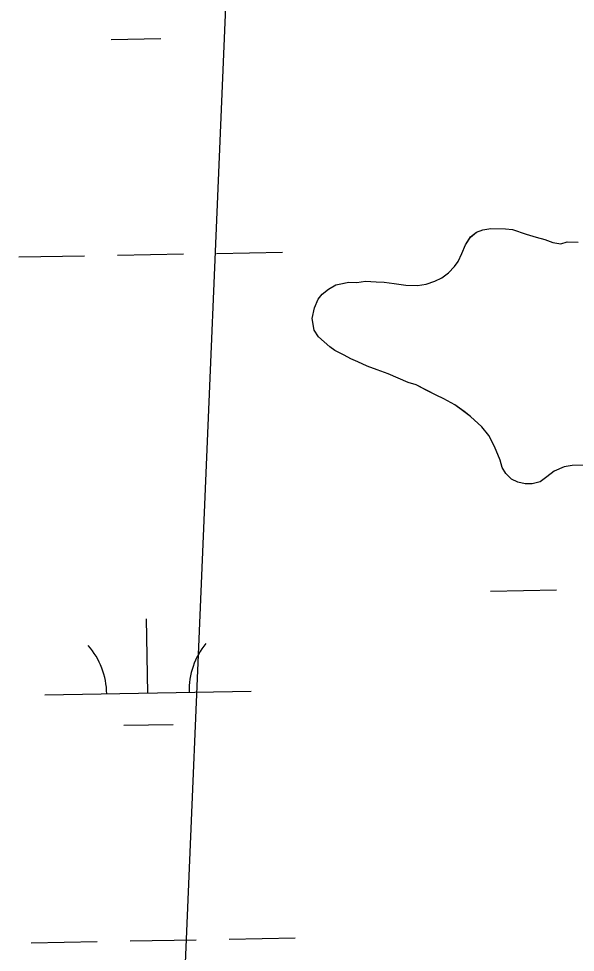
# Model space of a CAD drawing. Extents: x 3925854 to 3964121, y 224593 to 250589.
# Drawn here: x 3943649.5 to 3943919.4, y 234010.2 to 234463 of the extents above; entities that cross this region are included whole.
import ezdxf

# ---------------------------------------------------------------- set-up
doc = ezdxf.new("R2010")
doc.units = 0
for name, color, linetype in [('V-RIVR-RANG', 7, 'Continuous'), ('V-TOPO-MINR', 7, 'Continuous'), ('V-TOPO-SHOR', 7, 'Continuous'), ('V-WETL-SWMP', 7, 'Continuous')]:
    doc.layers.add(name, color=color, linetype=linetype)

msp = doc.modelspace()

# ---------------------------------------------------------------- linework, layer by layer
at = {"layer": 'V-RIVR-RANG'}
msp.add_lwpolyline([(3943765.567, 234844.599), (3943658.865, 232314.647)], dxfattribs=at)
at = {"layer": 'V-TOPO-MINR'}
msp.add_lwpolyline([(3943765.567, 234844.599), (3943658.865, 232314.647)], dxfattribs=at)
msp.add_lwpolyline([(3943765.567, 234844.599), (3943658.865, 232314.647)], dxfattribs=at)
at = {"layer": 'V-TOPO-SHOR'}
msp.add_lwpolyline([(3943923.884, 234246.558), (3943917.932, 234246.288), (3943914.076, 234245.639), (3943909.15, 234243.605), (3943905.615, 234240.855), (3943902.435, 234238.446), (3943898.572, 234237.449), (3943895.074, 234237.496), (3943891.587, 234238.241), (3943888.455, 234239.681), (3943885.695, 234242.518), (3943883.982, 234245.34), (3943882.981, 234248.85), (3943880.269, 234255.535), (3943877.542, 234260.819), (3943874.099, 234265.062), (3943868.567, 234270.033), (3943865.45, 234272.525), (3943860.945, 234275.732), (3943855.736, 234278.599), (3943851.911, 234280.4), (3943847.047, 234282.915), (3943842.183, 234285.427), (3943838.349, 234286.527), (3943833.479, 234288.692), (3943828.609, 234290.855), (3943823.384, 234292.673), (3943818.512, 234294.488), (3943813.992, 234296.646), (3943810.513, 234298.092), (3943807.387, 234299.882), (3943802.867, 234302.043), (3943800.443, 234303.825), (3943797.676, 234306.309), (3943794.911, 234308.795), (3943792.853, 234311.972), (3943791.878, 234317.581), (3943792.996, 234322.816), (3943794.802, 234326.99), (3943796.582, 234329.414), (3943799.765, 234331.821), (3943803.289, 234333.875), (3943806.447, 234334.532), (3943809.605, 234335.19), (3943813.453, 234335.139), (3943817.658, 234335.782), (3943822.903, 234335.364), (3943826.749, 234335.313), (3943831.638, 234334.547), (3943837.225, 234333.775), (3943842.822, 234333.699), (3943847.028, 234334.344), (3943851.245, 234335.687), (3943854.766, 234337.389), (3943857.946, 234339.796), (3943860.787, 234342.907), (3943862.569, 234345.333), (3943864.369, 234349.157), (3943866.173, 234353.333), (3943868.672, 234357.146), (3943871.504, 234359.559), (3943874.664, 234360.566), (3943878.523, 234361.216), (3943885.518, 234361.121), (3943889.012, 234360.726), (3943895.629, 234358.539), (3943900.51, 234357.075), (3943904.692, 234355.971), (3943908.522, 234354.519), (3943912.36, 234353.769), (3943915.522, 234354.777), (3943920.769, 234354.707)], dxfattribs=at)
at = {"layer": 'V-WETL-SWMP'}
for p, q in [((3943694.402, 234452.953), (3943718.398, 234453.39)), ((3943649.468, 234347.479), (3943681.463, 234348.061)), ((3943697.46, 234348.352), (3943729.455, 234348.933)), ((3943745.452, 234349.224), (3943777.447, 234349.806)), ((3943878.36, 234185.44), (3943910.354, 234186.021)), ((3943712.167, 234135.98), (3943711.513, 234171.974)), ((3943662.176, 234135.071), (3943762.159, 234136.889)), ((3943700.45, 234120.333), (3943724.446, 234120.77)), ((3943703.508, 234015.732), (3943735.503, 234016.313)), ((3943751.5, 234016.604), (3943783.495, 234017.186)), ((3943655.516, 234014.859), (3943687.511, 234015.441))]:
    msp.add_line(p, q, dxfattribs=at)
for points in [[(3943868.567, 234270.033), (3943865.451, 234272.524), (3943860.945, 234275.732), (3943855.736, 234278.6), (3943851.911, 234280.4), (3943842.182, 234285.427), (3943838.348, 234286.528), (3943828.609, 234290.855), (3943823.385, 234292.674), (3943818.511, 234294.488), (3943813.992, 234296.647), (3943810.512, 234298.092), (3943807.387, 234299.883), (3943802.868, 234302.042), (3943800.442, 234303.824), (3943794.911, 234308.795), (3943792.853, 234311.971), (3943791.878, 234317.582), (3943792.997, 234322.815), (3943794.802, 234326.989), (3943796.583, 234329.414), (3943799.764, 234331.821), (3943803.29, 234333.874), (3943809.605, 234335.189), (3943813.453, 234335.138), (3943817.659, 234335.782), (3943822.902, 234335.363), (3943826.75, 234335.312), (3943831.637, 234334.547), (3943837.225, 234333.774), (3943842.822, 234333.699), (3943847.029, 234334.343), (3943851.245, 234335.687), (3943854.766, 234337.389), (3943857.947, 234339.796), (3943860.787, 234342.907), (3943862.568, 234345.333), (3943864.368, 234349.157), (3943866.173, 234353.332), (3943868.672, 234357.147), (3943871.503, 234359.559), (3943874.665, 234360.566), (3943878.522, 234361.215), (3943885.518, 234361.122), (3943889.012, 234360.726), (3943895.63, 234358.539), (3943900.509, 234357.075), (3943904.692, 234355.97), (3943908.522, 234354.519), (3943912.36, 234353.769), (3943915.522, 234354.776), (3943920.769, 234354.707)], [(3943923.883, 234246.559), (3943917.932, 234246.288), (3943914.075, 234245.639), (3943909.15, 234243.606), (3943905.615, 234240.854), (3943902.434, 234238.447), (3943898.573, 234237.448), (3943895.075, 234237.495), (3943891.586, 234238.241), (3943888.456, 234239.682), (3943885.695, 234242.517), (3943883.983, 234245.339), (3943882.98, 234248.851), (3943880.27, 234255.534), (3943877.541, 234260.818), (3943874.099, 234265.062), (3943868.567, 234270.033)]]:
    msp.add_lwpolyline(points, dxfattribs=at)
for centre, start, end in [((3943656.925, 234135.45), 0.26988, 41.81354), ((3943767.393, 234137.459), 140.26988, 181.81353)]:
    msp.add_arc(centre, 35.246, start, end, dxfattribs=at)

doc.saveas('drawing.dxf')
